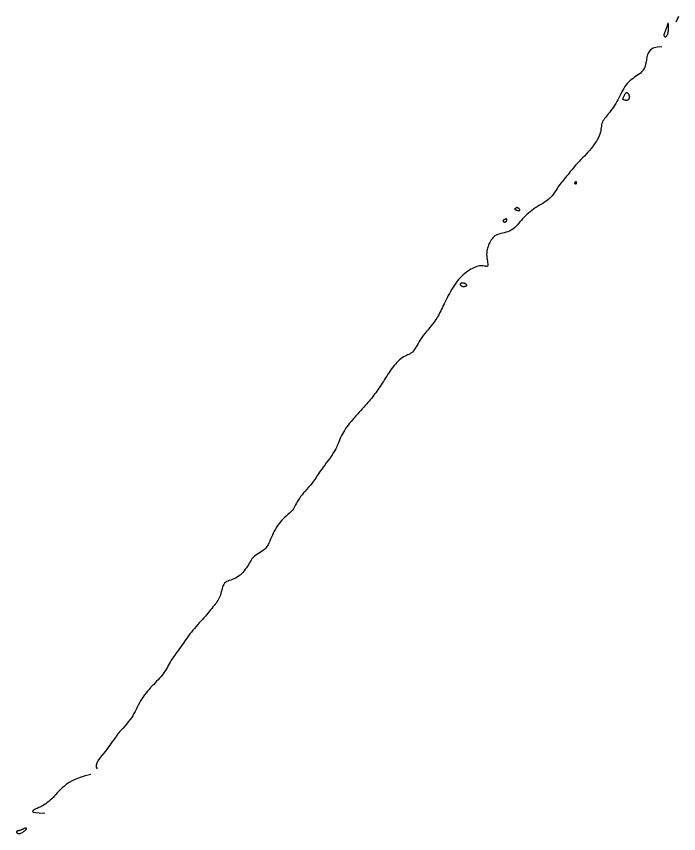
# Model space of a CAD drawing. Extents: x 3040093 to 3056816, y 408076 to 509144.
# Drawn here: x 3048545.8 to 3048856.3, y 437128.3 to 437511.5 of the extents above; entities that cross this region are included whole.
import ezdxf

# ---------------------------------------------------------------- set-up
doc = ezdxf.new("R2010")
doc.units = 0
doc.layers.add('V-CHAN-CONT-EL17', color=7, linetype='Continuous')

msp = doc.modelspace()

# ---------------------------------------------------------------- linework, layer by layer
at = {"layer": 'V-CHAN-CONT-EL17'}
for points in [[(3048849.5, 437502.35), (3048849.58, 437502.2), (3048849.68, 437502.07), (3048849.8, 437501.96), (3048849.94, 437501.88), (3048850.09, 437501.85), (3048850.25, 437501.87), (3048850.41, 437501.96), (3048850.58, 437502.12), (3048850.75, 437502.35), (3048850.91, 437502.64), (3048851.06, 437502.98), (3048851.21, 437503.35), (3048851.33, 437503.76), (3048851.43, 437504.18), (3048851.51, 437504.62), (3048851.57, 437505.05), (3048851.6, 437505.49), (3048851.61, 437505.91), (3048851.6, 437506.31), (3048851.58, 437506.68), (3048851.56, 437507.03), (3048851.53, 437507.33), (3048851.5, 437507.59), (3048851.48, 437507.79), (3048851.46, 437507.95), (3048851.44, 437508.06), (3048851.43, 437508.14), (3048851.42, 437508.2), (3048851.41, 437508.23), (3048851.4, 437508.24), (3048851.39, 437508.25), (3048851.39, 437508.26), (3048851.38, 437508.27), (3048851.37, 437508.27), (3048851.36, 437508.27), (3048851.35, 437508.27), (3048851.34, 437508.27), (3048851.33, 437508.27), (3048851.33, 437508.27), (3048851.32, 437508.27), (3048851.31, 437508.26), (3048851.31, 437508.26), (3048851.3, 437508.25), (3048851.3, 437508.25), (3048851.29, 437508.24), (3048851.29, 437508.22), (3048851.28, 437508.21), (3048851.27, 437508.19), (3048851.26, 437508.16), (3048851.24, 437508.11), (3048851.21, 437508.03), (3048851.18, 437507.92), (3048851.13, 437507.76), (3048851.06, 437507.56), (3048850.97, 437507.29), (3048850.86, 437506.97), (3048850.74, 437506.59), (3048850.6, 437506.17), (3048850.46, 437505.74), (3048850.31, 437505.3), (3048850.15, 437504.87), (3048850.01, 437504.46), (3048849.88, 437504.1), (3048849.75, 437503.79), (3048849.65, 437503.52), (3048849.56, 437503.3), (3048849.49, 437503.11), (3048849.44, 437502.94), (3048849.42, 437502.79), (3048849.42, 437502.64), (3048849.45, 437502.5)], [(3048855.23, 437508.97), (3048855.27, 437509.03), (3048855.31, 437509.11), (3048855.36, 437509.21), (3048855.42, 437509.33), (3048855.48, 437509.47), (3048855.55, 437509.62), (3048855.63, 437509.79), (3048855.71, 437509.97), (3048855.79, 437510.16), (3048855.88, 437510.35), (3048855.96, 437510.55), (3048856.04, 437510.73), (3048856.11, 437510.91), (3048856.18, 437511.06), (3048856.23, 437511.19), (3048856.27, 437511.29), (3048856.3, 437511.36), (3048856.31, 437511.41), (3048856.32, 437511.44), (3048856.32, 437511.46), (3048856.32, 437511.46), (3048856.31, 437511.46), (3048856.31, 437511.45), (3048856.3, 437511.45), (3048856.29, 437511.43), (3048856.28, 437511.41), (3048856.26, 437511.37), (3048856.23, 437511.32), (3048856.2, 437511.25), (3048856.15, 437511.15), (3048856.08, 437511.02), (3048856, 437510.86), (3048855.91, 437510.67), (3048855.81, 437510.47), (3048855.7, 437510.25), (3048855.6, 437510.03), (3048855.5, 437509.82), (3048855.4, 437509.62), (3048855.32, 437509.44), (3048855.26, 437509.28), (3048855.21, 437509.16), (3048855.18, 437509.06), (3048855.17, 437508.98), (3048855.16, 437508.93), (3048855.17, 437508.91), (3048855.18, 437508.91), (3048855.2, 437508.93)], [(3048831.95, 437475.72), (3048832.12, 437475.67), (3048832.29, 437475.57), (3048832.47, 437475.42), (3048832.63, 437475.24), (3048832.78, 437475.03), (3048832.92, 437474.81), (3048833.03, 437474.58), (3048833.11, 437474.35), (3048833.17, 437474.12), (3048833.2, 437473.9), (3048833.21, 437473.68), (3048833.2, 437473.47), (3048833.17, 437473.26), (3048833.13, 437473.07), (3048833.07, 437472.89), (3048833, 437472.73), (3048832.91, 437472.58), (3048832.81, 437472.45), (3048832.69, 437472.33), (3048832.56, 437472.24), (3048832.4, 437472.16), (3048832.21, 437472.1), (3048832, 437472.07), (3048831.77, 437472.06), (3048831.52, 437472.07), (3048831.26, 437472.1), (3048831.01, 437472.15), (3048830.77, 437472.22), (3048830.57, 437472.31), (3048830.4, 437472.42), (3048830.28, 437472.54), (3048830.22, 437472.69), (3048830.21, 437472.85), (3048830.24, 437473.02), (3048830.31, 437473.22), (3048830.4, 437473.42), (3048830.52, 437473.64), (3048830.64, 437473.88), (3048830.77, 437474.13), (3048830.89, 437474.39), (3048831.01, 437474.65), (3048831.13, 437474.9), (3048831.25, 437475.14), (3048831.37, 437475.35), (3048831.5, 437475.52), (3048831.64, 437475.65), (3048831.79, 437475.72)], [(3048807.84, 437433.75), (3048807.89, 437433.84), (3048807.94, 437433.92), (3048807.99, 437433.99), (3048808.04, 437434.05), (3048808.09, 437434.09), (3048808.14, 437434.1), (3048808.19, 437434.09), (3048808.23, 437434.04), (3048808.27, 437433.97), (3048808.3, 437433.88), (3048808.32, 437433.77), (3048808.34, 437433.65), (3048808.35, 437433.53), (3048808.35, 437433.4), (3048808.35, 437433.28), (3048808.34, 437433.18), (3048808.33, 437433.08), (3048808.3, 437433), (3048808.28, 437432.93), (3048808.24, 437432.88), (3048808.2, 437432.84), (3048808.16, 437432.81), (3048808.12, 437432.8), (3048808.07, 437432.81), (3048808.02, 437432.83), (3048807.96, 437432.86), (3048807.91, 437432.9), (3048807.87, 437432.94), (3048807.82, 437433), (3048807.79, 437433.05), (3048807.75, 437433.11), (3048807.73, 437433.18), (3048807.72, 437433.24), (3048807.71, 437433.3), (3048807.72, 437433.37), (3048807.73, 437433.44), (3048807.75, 437433.51), (3048807.77, 437433.59), (3048807.8, 437433.67)], [(3048779.45, 437421.04), (3048779.49, 437420.99), (3048779.56, 437420.93), (3048779.66, 437420.88), (3048779.78, 437420.82), (3048779.93, 437420.76), (3048780.09, 437420.7), (3048780.28, 437420.64), (3048780.49, 437420.58), (3048780.7, 437420.52), (3048780.92, 437420.46), (3048781.13, 437420.42), (3048781.33, 437420.39), (3048781.51, 437420.38), (3048781.66, 437420.39), (3048781.78, 437420.43), (3048781.86, 437420.49), (3048781.89, 437420.59), (3048781.9, 437420.7), (3048781.87, 437420.82), (3048781.81, 437420.95), (3048781.73, 437421.09), (3048781.63, 437421.22), (3048781.52, 437421.34), (3048781.4, 437421.45), (3048781.26, 437421.54), (3048781.13, 437421.62), (3048781, 437421.68), (3048780.87, 437421.73), (3048780.74, 437421.77), (3048780.63, 437421.79), (3048780.53, 437421.8), (3048780.45, 437421.8), (3048780.38, 437421.79), (3048780.32, 437421.76), (3048780.26, 437421.73), (3048780.21, 437421.69), (3048780.16, 437421.65), (3048780.1, 437421.6), (3048780.03, 437421.55), (3048779.94, 437421.5), (3048779.85, 437421.44), (3048779.75, 437421.39), (3048779.66, 437421.33), (3048779.58, 437421.27), (3048779.51, 437421.22), (3048779.46, 437421.16), (3048779.44, 437421.1)], [(3048774.79, 437415.02), (3048774.92, 437415.03), (3048775.04, 437415.06), (3048775.16, 437415.1), (3048775.27, 437415.15), (3048775.37, 437415.22), (3048775.47, 437415.29), (3048775.54, 437415.37), (3048775.61, 437415.46), (3048775.66, 437415.54), (3048775.7, 437415.63), (3048775.73, 437415.71), (3048775.75, 437415.8), (3048775.76, 437415.89), (3048775.77, 437415.98), (3048775.77, 437416.06), (3048775.77, 437416.15), (3048775.76, 437416.23), (3048775.75, 437416.3), (3048775.73, 437416.37), (3048775.7, 437416.42), (3048775.66, 437416.47), (3048775.6, 437416.5), (3048775.54, 437416.51), (3048775.46, 437416.51), (3048775.36, 437416.49), (3048775.26, 437416.45), (3048775.14, 437416.41), (3048775.02, 437416.35), (3048774.89, 437416.29), (3048774.77, 437416.23), (3048774.64, 437416.17), (3048774.51, 437416.11), (3048774.39, 437416.04), (3048774.27, 437415.98), (3048774.17, 437415.92), (3048774.09, 437415.85), (3048774.02, 437415.79), (3048773.98, 437415.71), (3048773.97, 437415.63), (3048773.99, 437415.54), (3048774.03, 437415.45), (3048774.1, 437415.35), (3048774.19, 437415.27), (3048774.29, 437415.19), (3048774.41, 437415.12), (3048774.53, 437415.07), (3048774.66, 437415.03)], [(3048754.77, 437386.53), (3048754.97, 437386.55), (3048755.19, 437386.54), (3048755.41, 437386.52), (3048755.64, 437386.47), (3048755.85, 437386.41), (3048756.06, 437386.34), (3048756.25, 437386.25), (3048756.41, 437386.15), (3048756.55, 437386.03), (3048756.66, 437385.92), (3048756.75, 437385.79), (3048756.82, 437385.67), (3048756.86, 437385.55), (3048756.89, 437385.44), (3048756.89, 437385.34), (3048756.88, 437385.25), (3048756.85, 437385.17), (3048756.8, 437385.1), (3048756.74, 437385.04), (3048756.66, 437384.98), (3048756.58, 437384.93), (3048756.48, 437384.89), (3048756.37, 437384.86), (3048756.25, 437384.82), (3048756.13, 437384.79), (3048756.01, 437384.76), (3048755.88, 437384.74), (3048755.76, 437384.72), (3048755.64, 437384.7), (3048755.53, 437384.68), (3048755.43, 437384.67), (3048755.35, 437384.66), (3048755.27, 437384.66), (3048755.2, 437384.66), (3048755.14, 437384.67), (3048755.07, 437384.68), (3048755, 437384.71), (3048754.92, 437384.75), (3048754.83, 437384.8), (3048754.73, 437384.87), (3048754.63, 437384.95), (3048754.51, 437385.04), (3048754.4, 437385.14), (3048754.3, 437385.25), (3048754.21, 437385.37), (3048754.13, 437385.49), (3048754.07, 437385.62), (3048754.04, 437385.75), (3048754.04, 437385.89), (3048754.06, 437386.01), (3048754.11, 437386.14), (3048754.19, 437386.25), (3048754.29, 437386.35), (3048754.43, 437386.43), (3048754.58, 437386.49)], [(3048545.87, 437129.03), (3048545.91, 437128.97), (3048545.97, 437128.9), (3048546.04, 437128.83), (3048546.13, 437128.77), (3048546.23, 437128.7), (3048546.34, 437128.63), (3048546.46, 437128.56), (3048546.59, 437128.49), (3048546.73, 437128.43), (3048546.89, 437128.38), (3048547.06, 437128.35), (3048547.26, 437128.34), (3048547.48, 437128.37), (3048547.73, 437128.44), (3048548.02, 437128.55), (3048548.34, 437128.71), (3048548.69, 437128.9), (3048549.04, 437129.13), (3048549.39, 437129.38), (3048549.72, 437129.63), (3048550.02, 437129.88), (3048550.27, 437130.12), (3048550.45, 437130.33), (3048550.57, 437130.51), (3048550.62, 437130.65), (3048550.6, 437130.76), (3048550.55, 437130.84), (3048550.45, 437130.89), (3048550.33, 437130.92), (3048550.19, 437130.92), (3048550.04, 437130.91), (3048549.88, 437130.87), (3048549.73, 437130.82), (3048549.57, 437130.76), (3048549.41, 437130.68), (3048549.24, 437130.6), (3048549.06, 437130.51), (3048548.87, 437130.42), (3048548.67, 437130.32), (3048548.45, 437130.23), (3048548.22, 437130.14), (3048547.99, 437130.05), (3048547.76, 437129.96), (3048547.54, 437129.89), (3048547.33, 437129.82), (3048547.13, 437129.75), (3048546.95, 437129.7), (3048546.8, 437129.66), (3048546.67, 437129.63), (3048546.56, 437129.61), (3048546.47, 437129.59), (3048546.39, 437129.57), (3048546.32, 437129.55), (3048546.25, 437129.53), (3048546.19, 437129.5), (3048546.12, 437129.47), (3048546.06, 437129.43), (3048546, 437129.38), (3048545.94, 437129.33), (3048545.9, 437129.28), (3048545.86, 437129.22), (3048545.85, 437129.16), (3048545.85, 437129.1)]]:
    msp.add_lwpolyline(points, close=True, dxfattribs=at)
for points in [[(3048848.49, 437497.19), (3048846.19, 437497.02), (3048844.45, 437496.51), (3048843.2, 437495.71), (3048842.34, 437494.71), (3048841.79, 437493.56), (3048841.45, 437492.35), (3048841.24, 437491.13), (3048841.06, 437489.99), (3048840.84, 437488.97), (3048840.57, 437488.08), (3048840.24, 437487.29), (3048839.85, 437486.6), (3048839.41, 437485.98), (3048838.92, 437485.41), (3048838.37, 437484.89), (3048837.76, 437484.39), (3048837.1, 437483.89), (3048836.4, 437483.4), (3048835.67, 437482.89), (3048834.93, 437482.37), (3048834.19, 437481.83), (3048833.48, 437481.25), (3048832.79, 437480.64), (3048832.15, 437479.98), (3048831.57, 437479.27), (3048831.04, 437478.51), (3048830.55, 437477.71), (3048830.09, 437476.87), (3048829.65, 437476.01), (3048829.21, 437475.12), (3048828.77, 437474.22), (3048828.31, 437473.31), (3048827.83, 437472.39), (3048827.33, 437471.48), (3048826.8, 437470.59), (3048826.26, 437469.71), (3048825.71, 437468.86), (3048825.16, 437468.04), (3048824.6, 437467.26), (3048824.05, 437466.54), (3048823.5, 437465.86), (3048822.98, 437465.24), (3048822.47, 437464.65), (3048822, 437464.08), (3048821.56, 437463.53), (3048821.18, 437462.98), (3048820.85, 437462.42), (3048820.58, 437461.85), (3048820.38, 437461.25), (3048820.23, 437460.62), (3048820.12, 437459.97), (3048820.02, 437459.29), (3048819.92, 437458.59), (3048819.79, 437457.85), (3048819.63, 437457.1), (3048819.4, 437456.31), (3048819.11, 437455.51), (3048818.74, 437454.68), (3048818.3, 437453.84), (3048817.8, 437452.98), (3048817.24, 437452.11), (3048816.62, 437451.23), (3048815.96, 437450.35), (3048815.25, 437449.47), (3048814.5, 437448.6), (3048813.72, 437447.72), (3048812.92, 437446.86), (3048812.11, 437446), (3048811.3, 437445.14), (3048810.49, 437444.3), (3048809.7, 437443.46), (3048808.93, 437442.63), (3048808.2, 437441.82), (3048807.49, 437441.01), (3048806.82, 437440.22), (3048806.17, 437439.44), (3048805.54, 437438.69), (3048804.94, 437437.95), (3048804.36, 437437.23), (3048803.79, 437436.53), (3048803.23, 437435.86), (3048802.69, 437435.21), (3048802.17, 437434.57), (3048801.65, 437433.93), (3048801.16, 437433.3), (3048800.68, 437432.67), (3048800.21, 437432.04), (3048799.76, 437431.39), (3048799.33, 437430.72), (3048798.9, 437430.04), (3048798.46, 437429.36), (3048798.01, 437428.67), (3048797.52, 437427.99), (3048797, 437427.33), (3048796.42, 437426.68), (3048795.77, 437426.06), (3048795.05, 437425.47), (3048794.27, 437424.89), (3048793.44, 437424.34), (3048792.58, 437423.8), (3048791.7, 437423.27), (3048790.8, 437422.73), (3048789.92, 437422.2), (3048789.05, 437421.65), (3048788.22, 437421.08), (3048787.42, 437420.49), (3048786.65, 437419.89), (3048785.91, 437419.27), (3048785.19, 437418.62), (3048784.5, 437417.95), (3048783.83, 437417.26), (3048783.18, 437416.55), (3048782.54, 437415.81), (3048781.92, 437415.07), (3048781.29, 437414.33), (3048780.66, 437413.61), (3048780.01, 437412.92), (3048779.33, 437412.29), (3048778.62, 437411.72), (3048777.87, 437411.23), (3048777.07, 437410.83), (3048776.24, 437410.5), (3048775.39, 437410.24), (3048774.54, 437410.01), (3048773.7, 437409.8), (3048772.89, 437409.6), (3048772.12, 437409.39), (3048771.42, 437409.14), (3048770.78, 437408.84), (3048770.21, 437408.5), (3048769.71, 437408.1), (3048769.25, 437407.67), (3048768.85, 437407.19), (3048768.47, 437406.67), (3048768.13, 437406.12), (3048767.81, 437405.53), (3048767.5, 437404.91), (3048767.22, 437404.26), (3048766.96, 437403.58), (3048766.73, 437402.87), (3048766.55, 437402.14), (3048766.42, 437401.39), (3048766.33, 437400.61), (3048766.31, 437399.82), (3048766.35, 437399.02), (3048766.44, 437398.22), (3048766.56, 437397.45), (3048766.68, 437396.72), (3048766.79, 437396.05), (3048766.86, 437395.46), (3048766.87, 437394.98), (3048766.81, 437394.61), (3048766.65, 437394.39), (3048766.41, 437394.27), (3048766.09, 437394.25), (3048765.7, 437394.29), (3048765.25, 437394.36), (3048764.74, 437394.44), (3048764.19, 437394.51), (3048763.61, 437394.52), (3048763, 437394.48), (3048762.37, 437394.36), (3048761.71, 437394.19), (3048761.04, 437393.95), (3048760.35, 437393.65), (3048759.65, 437393.3), (3048758.94, 437392.91), (3048758.22, 437392.46), (3048757.49, 437391.98), (3048756.76, 437391.44), (3048756.03, 437390.87), (3048755.31, 437390.24), (3048754.59, 437389.57), (3048753.88, 437388.85), (3048753.19, 437388.08), (3048752.5, 437387.26), (3048751.84, 437386.39), (3048751.2, 437385.48), (3048750.58, 437384.53), (3048749.98, 437383.55), (3048749.4, 437382.56), (3048748.84, 437381.57), (3048748.31, 437380.57), (3048747.79, 437379.59), (3048747.31, 437378.63), (3048746.84, 437377.69), (3048746.39, 437376.77), (3048745.96, 437375.89), (3048745.55, 437375.03), (3048745.16, 437374.21), (3048744.77, 437373.42), (3048744.4, 437372.67), (3048744.03, 437371.96), (3048743.67, 437371.28), (3048743.29, 437370.62), (3048742.89, 437369.96), (3048742.46, 437369.29), (3048742, 437368.6), (3048741.48, 437367.89), (3048740.9, 437367.13), (3048740.26, 437366.32), (3048739.56, 437365.46), (3048738.84, 437364.57), (3048738.09, 437363.66), (3048737.35, 437362.72), (3048736.62, 437361.79), (3048735.93, 437360.85), (3048735.29, 437359.93), (3048734.71, 437359.04), (3048734.19, 437358.17), (3048733.72, 437357.35), (3048733.27, 437356.57), (3048732.84, 437355.85), (3048732.41, 437355.19), (3048731.96, 437354.61), (3048731.5, 437354.1), (3048730.99, 437353.68), (3048730.45, 437353.32), (3048729.88, 437353.01), (3048729.28, 437352.73), (3048728.67, 437352.45), (3048728.04, 437352.15), (3048727.4, 437351.82), (3048726.75, 437351.43), (3048726.1, 437350.97), (3048725.46, 437350.43), (3048724.82, 437349.84), (3048724.18, 437349.18), (3048723.56, 437348.49), (3048722.94, 437347.74), (3048722.33, 437346.97), (3048721.73, 437346.17), (3048721.15, 437345.36), (3048720.58, 437344.53), (3048720.03, 437343.69), (3048719.48, 437342.85), (3048718.94, 437342.01), (3048718.42, 437341.17), (3048717.9, 437340.34), (3048717.38, 437339.53), (3048716.87, 437338.74), (3048716.36, 437337.96), (3048715.85, 437337.2), (3048715.35, 437336.46), (3048714.84, 437335.74), (3048714.33, 437335.04), (3048713.82, 437334.35), (3048713.31, 437333.68), (3048712.79, 437333.02), (3048712.26, 437332.38), (3048711.72, 437331.73), (3048711.17, 437331.08), (3048710.59, 437330.42), (3048709.98, 437329.74), (3048709.35, 437329.03), (3048708.69, 437328.29), (3048707.99, 437327.51), (3048707.26, 437326.7), (3048706.52, 437325.87), (3048705.76, 437325.01), (3048705, 437324.14), (3048704.24, 437323.27), (3048703.5, 437322.4), (3048702.78, 437321.54), (3048702.09, 437320.69), (3048701.43, 437319.85), (3048700.8, 437319.03), (3048700.21, 437318.21), (3048699.66, 437317.39), (3048699.14, 437316.57), (3048698.67, 437315.75), (3048698.24, 437314.92), (3048697.85, 437314.08), (3048697.48, 437313.23), (3048697.14, 437312.37), (3048696.79, 437311.49), (3048696.43, 437310.61), (3048696.04, 437309.71), (3048695.61, 437308.8), (3048695.12, 437307.88), (3048694.57, 437306.94), (3048693.95, 437305.99), (3048693.29, 437305.03), (3048692.59, 437304.06), (3048691.87, 437303.09), (3048691.14, 437302.12), (3048690.42, 437301.14), (3048689.7, 437300.17), (3048689.01, 437299.2), (3048688.34, 437298.23), (3048687.68, 437297.27), (3048687.03, 437296.31), (3048686.37, 437295.36), (3048685.7, 437294.42), (3048685.01, 437293.48), (3048684.29, 437292.54), (3048683.54, 437291.62), (3048682.77, 437290.71), (3048682, 437289.8), (3048681.23, 437288.91), (3048680.48, 437288.03), (3048679.77, 437287.17), (3048679.12, 437286.33), (3048678.52, 437285.51), (3048678.01, 437284.72), (3048677.55, 437283.94), (3048677.15, 437283.2), (3048676.77, 437282.48), (3048676.42, 437281.8), (3048676.07, 437281.16), (3048675.7, 437280.56), (3048675.31, 437280), (3048674.87, 437279.49), (3048674.39, 437279), (3048673.88, 437278.53), (3048673.34, 437278.07), (3048672.77, 437277.59), (3048672.18, 437277.09), (3048671.58, 437276.54), (3048670.95, 437275.93), (3048670.33, 437275.26), (3048669.7, 437274.52), (3048669.07, 437273.73), (3048668.46, 437272.89), (3048667.87, 437272.01), (3048667.31, 437271.1), (3048666.78, 437270.16), (3048666.29, 437269.2), (3048665.85, 437268.24), (3048665.44, 437267.28), (3048665.04, 437266.33), (3048664.65, 437265.41), (3048664.25, 437264.53), (3048663.82, 437263.69), (3048663.34, 437262.92), (3048662.8, 437262.23), (3048662.19, 437261.62), (3048661.52, 437261.07), (3048660.82, 437260.58), (3048660.09, 437260.12), (3048659.36, 437259.67), (3048658.65, 437259.23), (3048657.98, 437258.77), (3048657.36, 437258.27), (3048656.8, 437257.72), (3048656.31, 437257.13), (3048655.86, 437256.5), (3048655.43, 437255.83), (3048655.02, 437255.14), (3048654.6, 437254.43), (3048654.16, 437253.71), (3048653.69, 437252.98), (3048653.18, 437252.25), (3048652.62, 437251.54), (3048652.02, 437250.84), (3048651.39, 437250.18), (3048650.72, 437249.57), (3048650.03, 437249.01), (3048649.32, 437248.51), (3048648.59, 437248.09), (3048647.85, 437247.74), (3048647.11, 437247.46), (3048646.39, 437247.22), (3048645.69, 437246.99), (3048645.03, 437246.75), (3048644.42, 437246.47), (3048643.88, 437246.14), (3048643.42, 437245.72), (3048643.04, 437245.21), (3048642.74, 437244.6), (3048642.49, 437243.93), (3048642.29, 437243.21), (3048642.1, 437242.46), (3048641.93, 437241.69), (3048641.75, 437240.93), (3048641.53, 437240.2), (3048641.28, 437239.51), (3048640.99, 437238.86), (3048640.66, 437238.23), (3048640.29, 437237.62), (3048639.89, 437237.03), (3048639.46, 437236.44), (3048639, 437235.84), (3048638.52, 437235.23), (3048638.01, 437234.59), (3048637.48, 437233.93), (3048636.92, 437233.26), (3048636.34, 437232.56), (3048635.74, 437231.84), (3048635.11, 437231.1), (3048634.45, 437230.34), (3048633.77, 437229.55), (3048633.06, 437228.76), (3048632.33, 437227.94), (3048631.59, 437227.11), (3048630.84, 437226.27), (3048630.09, 437225.42), (3048629.35, 437224.56), (3048628.63, 437223.69), (3048627.92, 437222.82), (3048627.25, 437221.95), (3048626.59, 437221.08), (3048625.96, 437220.21), (3048625.35, 437219.34), (3048624.74, 437218.48), (3048624.15, 437217.63), (3048623.56, 437216.79), (3048622.97, 437215.96), (3048622.38, 437215.14), (3048621.79, 437214.34), (3048621.21, 437213.54), (3048620.63, 437212.75), (3048620.07, 437211.96), (3048619.52, 437211.18), (3048618.99, 437210.39), (3048618.48, 437209.59), (3048618, 437208.79), (3048617.53, 437207.98), (3048617.08, 437207.18), (3048616.63, 437206.37), (3048616.17, 437205.58), (3048615.7, 437204.8), (3048615.21, 437204.03), (3048614.69, 437203.28), (3048614.14, 437202.56), (3048613.55, 437201.85), (3048612.93, 437201.16), (3048612.29, 437200.46), (3048611.62, 437199.77), (3048610.93, 437199.06), (3048610.23, 437198.33), (3048609.52, 437197.58), (3048608.79, 437196.8), (3048608.07, 437195.99), (3048607.35, 437195.15), (3048606.65, 437194.29), (3048605.96, 437193.39), (3048605.3, 437192.48), (3048604.67, 437191.54), (3048604.08, 437190.58), (3048603.54, 437189.61), (3048603.03, 437188.62), (3048602.53, 437187.62), (3048602.04, 437186.61), (3048601.53, 437185.6), (3048601, 437184.6), (3048600.42, 437183.6), (3048599.79, 437182.62), (3048599.09, 437181.65), (3048598.34, 437180.69), (3048597.54, 437179.74), (3048596.72, 437178.8), (3048595.89, 437177.87), (3048595.06, 437176.93), (3048594.25, 437176), (3048593.47, 437175.07), (3048592.74, 437174.12), (3048592.04, 437173.17), (3048591.36, 437172.21), (3048590.67, 437171.22), (3048589.97, 437170.22), (3048589.23, 437169.18), (3048588.44, 437168.12), (3048587.58, 437167.03), (3048586.65, 437165.9), (3048585.71, 437164.76), (3048584.82, 437163.62), (3048584.07, 437162.51), (3048583.51, 437161.44), (3048583.23, 437160.45), (3048583.28, 437159.55), (3048583.76, 437158.76)], [(3048580.69, 437156.04), (3048578.04, 437155.39), (3048575.75, 437154.68), (3048573.78, 437153.92), (3048572.09, 437153.14), (3048570.65, 437152.33), (3048569.42, 437151.51), (3048568.35, 437150.68), (3048567.4, 437149.86), (3048566.55, 437149.05), (3048565.77, 437148.26), (3048565.05, 437147.48), (3048564.37, 437146.73), (3048563.71, 437146.01), (3048563.07, 437145.32), (3048562.43, 437144.65), (3048561.77, 437144.03), (3048561.09, 437143.44), (3048560.37, 437142.89), (3048559.63, 437142.37), (3048558.86, 437141.88), (3048558.06, 437141.41), (3048557.25, 437140.97), (3048556.42, 437140.55), (3048555.57, 437140.15), (3048554.72, 437139.76), (3048553.99, 437139.38), (3048553.5, 437139.04), (3048553.39, 437138.73), (3048553.77, 437138.45), (3048554.79, 437138.23), (3048556.56, 437138.05), (3048559.22, 437137.93)]]:
    msp.add_lwpolyline(points, dxfattribs=at)

doc.saveas('drawing.dxf')
